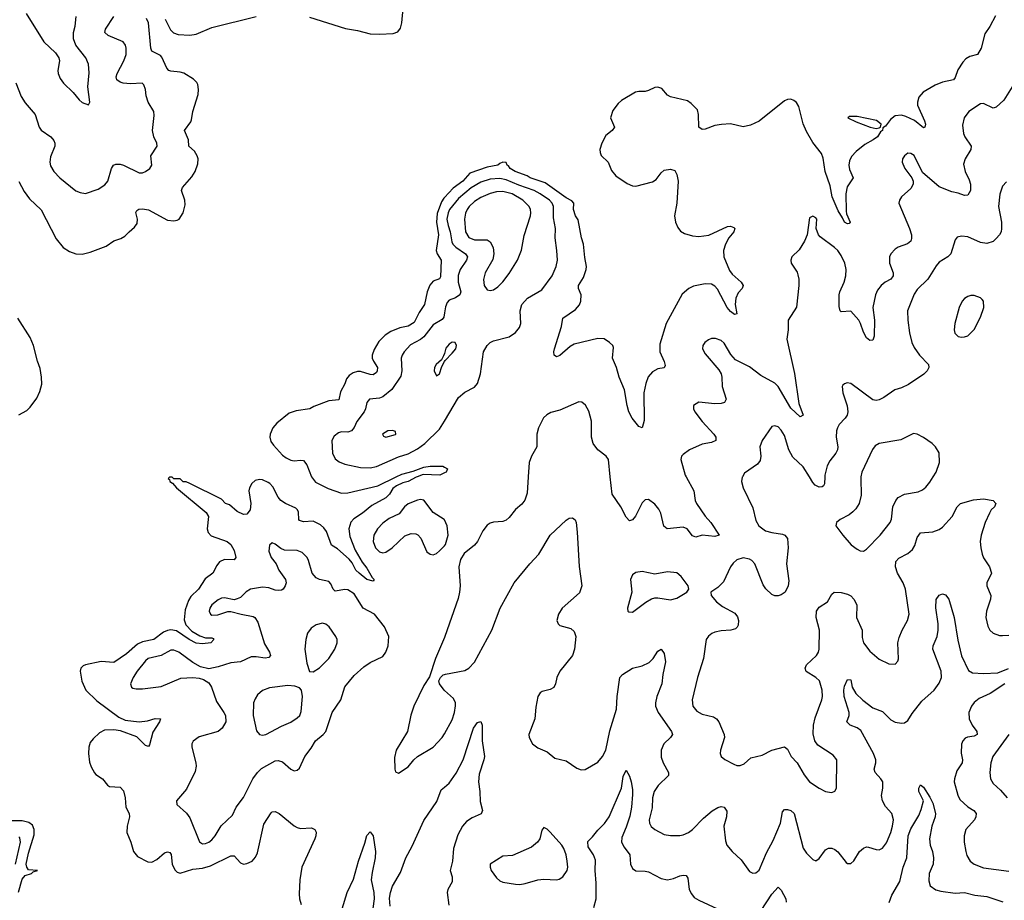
# Model space of a CAD drawing. Header units: inches. Extents: x 1834610 to 2027685, y 642842 to 774116.
# Tile 431 of 632: x 1997314 to 2003541, y 707321 to 712891. Entities that reach past the tile are written whole.
import ezdxf

# ---------------------------------------------------------------- set-up
doc = ezdxf.new("R2010")
doc.units = ezdxf.units.IN
doc.header["$MEASUREMENT"] = 0
for name, color, linetype in [('B9790', 7, 'Continuous'), ('B9791', 7, 'Continuous'), ('C0700', 7, 'Continuous'), ('C0701', 7, 'Continuous')]:
    doc.layers.add(name, color=color, linetype=linetype)

msp = doc.modelspace()

# ---------------------------------------------------------------- linework, layer by layer
at = {"layer": 'B9790', "color": 5}
for points, elevation in [([(1999828.1, 710000), (1999822.1, 709997.9), (1999772, 709970), (1999738, 709962), (1999697.1, 709942.9), (1999673.8, 709926.2), (1999652.9, 709890), (1999630, 709866.6), (1999540.9, 709819.1), (1999483.1, 709770), (1999427.1, 709732.9), (1999408, 709711.9), (1999395.5, 709670), (1999402.7, 709622.7), (1999436.6, 709536.6), (1999479.1, 709459.1), (1999510, 709421.5), (1999543, 709363), (1999555.5, 709350), (1999550, 709339), (1999510, 709351.1), (1999461, 709390), (1999440.3, 709410), (1999415.9, 709455.9), (1999398, 709478), (1999324.1, 709544.1), (1999287, 709567), (1999253.8, 709653.8), (1999237.5, 709677.5), (1999216.8, 709696.8), (1999170, 709718.7), (1999110, 709715.1), (1999083.6, 709723.6), (1999079.7, 709730), (1999077, 709777), (1999071.2, 709791.2), (1999061, 709801), (1998995.1, 709830), (1998965.6, 709850), (1998949, 709870), (1998915.9, 709935.9), (1998897.2, 709957.3), (1998884.7, 709964.7), (1998850, 709979.8), (1998830, 709982.3), (1998803.9, 709976.1), (1998781.8, 709958.2), (1998766.7, 709930), (1998764.2, 709910), (1998775.5, 709830), (1998771.2, 709790), (1998750, 709763.9), (1998730, 709761.8), (1998690, 709780.4), (1998641.7, 709821.7), (1998615.3, 709830), (1998590, 709858), (1998390, 709958), (1998367.3, 709967.3), (1998348.4, 709968.4), (1998330, 709986), (1998290, 709986), (1998278, 709998), (1998262, 709998), (1998254, 709990), (1998262, 709982), (1998264.7, 709970), (1998279.8, 709959.8), (1998306, 709930), (1998494, 709774), (1998508.6, 709748.6), (1998499.6, 709670), (1998506.5, 709646.5), (1998526.1, 709626.1), (1998626, 709590), (1998650, 709571.4), (1998670, 709533.4), (1998681.7, 709490), (1998670, 709475.1), (1998610, 709477.6), (1998577.2, 709462.8), (1998560.3, 709439.7), (1998536.2, 709390), (1998486.3, 709353.7), (1998444.2, 709290), (1998396.7, 709243.3), (1998382.5, 709217.5), (1998361.8, 709158.2), (1998354.5, 709094.5), (1998364, 709064), (1998403.7, 709023.7), (1998453.3, 708993.3), (1998490, 708980.6), (1998530, 708982), (1998538, 708978), (1998542, 708970), (1998523, 708950), (1998470, 708942.8), (1998430, 708947), (1998386.8, 708970), (1998305.3, 709025.3), (1998270, 709031.7), (1998250, 709028.3), (1998223.1, 709016.9), (1998162.6, 708970), (1998090, 708955.6), (1998059.6, 708940.4), (1997990, 708880.3), (1997910, 708825), (1997830, 708831.8), (1997730.2, 708809.8), (1997715.8, 708804.2), (1997700.4, 708790), (1997697.4, 708770), (1997707.1, 708707.1), (1997731.7, 708650), (1997803.1, 708583.1), (1997940.3, 708480.3), (1997981.7, 708461.7), (1998070, 708449.1), (1998123.6, 708456.4), (1998170.2, 708470.2), (1998204.7, 708470), (1998198, 708450), (1998156, 708384), (1998135.8, 708304.2), (1998130, 708295.1), (1998110, 708300.5), (1998054.3, 708354.3), (1997952.9, 708392.9), (1997910, 708400.2), (1997850, 708396.8), (1997819.8, 708380.2), (1997778.1, 708341.9), (1997760.8, 708319.2), (1997751.5, 708290), (1997750.1, 708250), (1997755.8, 708195.8), (1997766.1, 708166.1), (1997787.9, 708127.9), (1997796.9, 708116.9), (1997837.6, 708090), (1997870, 708050.4), (1997882, 708042), (1997950, 708037.6), (1997970, 708013.4), (1997980.7, 707970), (1997986, 707910), (1998005.7, 707870), (1998008.8, 707850), (1997993, 707790), (1997992.1, 707750), (1998017.6, 707690), (1998034.9, 707630), (1998058.7, 707598.7), (1998124.2, 707564.2), (1998150, 707562.7), (1998181.3, 707578.7), (1998230, 707620.7), (1998250, 707628.8), (1998263.1, 707623.1), (1998271.8, 707611.8), (1998279.2, 707550), (1998295, 707515), (1998310, 707498.9), (1998330, 707492.4), (1998410, 707518.2), (1998470, 707523.8), (1998521.5, 707538.5), (1998650, 707603.7), (1998670, 707602.4), (1998710, 707557.6), (1998730, 707550.3), (1998750, 707554.9), (1998783.7, 707570), (1998806.1, 707593.9), (1998817.3, 707622.6), (1998858, 707802), (1998904.4, 707875.6), (1998910, 707880.5), (1998930, 707883), (1998956.3, 707870), (1999050, 707793.4), (1999070, 707782), (1999090, 707775.5), (1999159.9, 707779.9), (1999181, 707770), (1999190, 707752), (1999188.2, 707730), (1999180.3, 707710), (1999098.5, 707530), (1999085.5, 707450), (1999082, 707362), (1999084.4, 707330), (1999094.6, 707294.6)], 220), ([(1999160, 710000), (1999185.9, 709965.9), (1999266, 709926), (1999350, 709895.8), (1999390, 709897.6), (1999578.4, 709941.6), (1999696, 710000)], 220), ([(2000000, 709726.8), (1999998.4, 709730), (1999930, 709774.7), (1999870, 709851.1), (1999850, 709855.3), (1999830, 709852.8), (1999770, 709828.4), (1999748.9, 709810), (1999714.9, 709765.1), (1999650, 709736.2), (1999610, 709705.8), (1999578, 709670), (1999553, 709630), (1999549.3, 709590), (1999564.5, 709550), (1999590, 709524.7), (1999610, 709519.7), (1999630, 709523.9), (1999669.7, 709550), (1999750, 709625.7), (1999790, 709642), (1999818.8, 709638.9), (1999832.9, 709632.9), (1999851.9, 709611.8), (1999890, 709526), (1999910, 709510.8), (1999930, 709507.3), (1999950, 709514), (1999970, 709530.7), (2000000, 709564)], 240), ([(2000000, 708982.5), (1999943.8, 708850), (1999905.2, 708734.8), (1999870, 708679), (1999806, 708550), (1999788.1, 708491.8), (1999766, 708390), (1999695.5, 708270), (1999685.5, 708225.5), (1999686.8, 708150), (1999690, 708134), (1999710, 708124.7), (1999770, 708166), (1999806.6, 708210), (1999829.7, 708230.3), (1999930, 708290.4), (1999986.6, 708350), (2000000, 708373.9)], 240), ([(2000000, 708648.6), (1999998.4, 708650), (1999969.3, 708690), (1999965.2, 708710), (1999976, 708730), (1999993.4, 708746.6), (2000000, 708749.1)], 240), ([(1999656.6, 707283.4), (1999654, 707334), (1999659.7, 707370), (1999673, 707410), (1999721.7, 707498.3), (1999756.1, 707590), (1999796.4, 707663.6), (1999870, 707825.5), (1999952.8, 707947.2), (1999979.7, 708020.3), (2000000, 708037.3)], 220), ([(1997307.2, 707372.8), (1997330, 707454.6), (1997350, 707479.3), (1997388.7, 707490), (1997399, 707501), (1997426, 707510), (1997370, 707514), (1997358.9, 707530), (1997354.8, 707550), (1997370, 707620.4), (1997404.9, 707735.1), (1997406.7, 707770), (1997395.8, 707795.8), (1997373.1, 707813.1), (1997330, 707823.8), (1997255.8, 707824.2)], 220), ([(1997288, 707550), (1997318.6, 707690), (1997315.5, 707715.5), (1997310, 707722.7)], 240), ([(1999352.7, 707267.3), (1999386.2, 707370), (1999424.4, 707455.6), (1999457.2, 707570), (1999498, 707682), (1999510, 707731.3), (1999530, 707754.8), (1999550.3, 707730), (1999563.6, 707630), (1999562.4, 707590), (1999542.5, 707497.5), (1999537.3, 707450), (1999554.6, 707370), (1999556.5, 707330), (1999548.6, 707270)], 220)]:
    msp.add_lwpolyline(points, dxfattribs=dict(at, elevation=elevation))
for points, elevation in [([(1998910, 709582.7), (1998893.4, 709566.6), (1998890.6, 709529.4), (1998904.9, 709490), (1998936.4, 709450), (1998954, 709410), (1998995.3, 709350), (1998998.7, 709330), (1998993.7, 709310), (1998980.5, 709290), (1998970, 709283), (1998950, 709279.7), (1998930, 709282.3), (1998890, 709296.8), (1998850, 709301.8), (1998774, 709290), (1998747.3, 709272.7), (1998710, 709236.9), (1998690, 709227.8), (1998670, 709222.4), (1998610, 709234), (1998590, 709232.3), (1998570, 709221.7), (1998530.3, 709190), (1998516.5, 709170), (1998512.2, 709150), (1998520.5, 709130), (1998530, 709124.6), (1998566.6, 709126.6), (1998630, 709146.9), (1998650, 709148), (1998716, 709130), (1998790, 709116.5), (1998801.3, 709110), (1998820.6, 709080.6), (1998863.3, 708943.3), (1998894, 708890), (1998899.5, 708870), (1998890, 708857), (1998866.6, 708853.4), (1998810, 708861.9), (1998779, 708861), (1998710, 708829.8), (1998650, 708822.8), (1998570, 708797.3), (1998510, 708785.1), (1998458.7, 708798.7), (1998410, 708825.1), (1998321.6, 708890), (1998290, 708903.9), (1998270, 708904.4), (1998210, 708868.7), (1998127.2, 708850), (1998110, 708835.1), (1998057, 708770), (1998032.4, 708730), (1998015.5, 708690), (1998020.7, 708670), (1998030, 708663.8), (1998050, 708658), (1998090, 708658), (1998210, 708673.4), (1998334.1, 708725.8), (1998410, 708730.5), (1998450, 708726.4), (1998477.4, 708717.4), (1998510, 708696.4), (1998528.4, 708668.4), (1998558.8, 708578.8), (1998606.2, 708510), (1998615.1, 708490), (1998617.1, 708450), (1998595.6, 708410), (1998570, 708388.2), (1998450, 708354.8), (1998411.9, 708328.2), (1998403.8, 708310), (1998403.1, 708290), (1998428.3, 708190), (1998430.2, 708170), (1998424.6, 708135.4), (1998370, 708025.2), (1998306, 707950), (1998307.5, 707927.5), (1998370, 707873.4), (1998390, 707844), (1998451.9, 707691.9), (1998470, 707679.3), (1998490, 707680.3), (1998510, 707689), (1998530, 707704), (1998550, 707728.8), (1998588.3, 707791.7), (1998659.7, 707860.3), (1998683.1, 707910), (1998730, 707972), (1998788.7, 708090), (1998818, 708130), (1998844.3, 708155.7), (1998930, 708202.6), (1998950, 708204.8), (1998976.5, 708196.5), (1999030, 708150.5), (1999050, 708140.5), (1999070, 708144.9), (1999083, 708157), (1999118.2, 708230), (1999157.2, 708282.8), (1999185, 708330), (1999234.3, 708370), (1999249.8, 708390), (1999289.7, 708510), (1999346, 708590), (1999370, 708671.7), (1999430, 708743.7), (1999490, 708798.4), (1999530, 708824.4), (1999610, 708863), (1999629.6, 708890), (1999644.7, 708930), (1999648, 708990), (1999621.2, 709050), (1999558.7, 709130), (1999486.4, 709170), (1999430, 709258.8), (1999390, 709285), (1999370, 709287.9), (1999310, 709276.3), (1999297.4, 709290), (1999283, 709323), (1999270, 709337.7), (1999210, 709349.8), (1999190, 709359.8), (1999163.7, 709390), (1999141.6, 709470), (1999131.8, 709490), (1999101.2, 709521.2), (1999070, 709534.2), (1998990, 709536.5), (1998966.3, 709546.3), (1998930, 709573.6)], 240), ([(1999230, 709073.3), (1999190, 709062.9), (1999158.3, 709041.7), (1999134.9, 709010), (1999123.1, 708970), (1999117, 708910), (1999130, 708822), (1999147.7, 708767.7), (1999170, 708766), (1999210, 708790.6), (1999270, 708850.5), (1999308, 708910), (1999321.3, 708950), (1999322.4, 708970), (1999313.6, 708990), (1999271.3, 709050), (1999250, 709067.6)], 260), ([(1999010, 708679.1), (1998894.6, 708665.4), (1998850, 708647.6), (1998818.8, 708621.1), (1998803.4, 708596.6), (1998794, 708570), (1998791.7, 708490), (1998812.2, 708392.2), (1998830, 708370.7), (1998850, 708366), (1998870, 708370.4), (1998970, 708423.1), (1999030, 708449), (1999070, 708474.6), (1999085.4, 708490), (1999094.7, 708514.8), (1999102.9, 708610), (1999097.2, 708650), (1999084.1, 708664.1), (1999054.7, 708674.7)], 260)]:
    msp.add_lwpolyline(points, close=True, dxfattribs=dict(at, elevation=elevation))
at = {"layer": 'B9791', "color": 5}
for points, elevation in [([(1999146.7, 712906.7), (1999373.9, 712833.9), (1999450, 712821.2), (1999530, 712801.3), (1999590, 712799.1), (1999676, 712804), (1999705.3, 712814.7), (1999722, 712838), (1999731.3, 712870), (1999745.4, 713030)], 220), ([(1997290.2, 712490.2), (1997323.9, 712403.9), (1997350, 712365.3), (1997412, 712292), (1997437.4, 712210), (1997451.2, 712191.2), (1997510.4, 712150), (1997530, 712126.8), (1997536.5, 712110), (1997536, 712090), (1997510, 712024), (1997504.6, 711990), (1997510, 711967.3), (1997530, 711930.5), (1997568.5, 711890), (1997669.2, 711809.2), (1997697.2, 711797.2), (1997730, 711792), (1997810, 711819.5), (1997853.1, 711846.9), (1997872.8, 711870), (1997894, 711950), (1997907.6, 711970), (1997922.7, 711977.3), (1997950, 711977.8), (1997970, 711971.1), (1998070, 711921.3), (1998090, 711922.4), (1998110, 711930.4), (1998137, 711950), (1998149.6, 711970), (1998143.5, 712030), (1998184.5, 712090), (1998181.6, 712110), (1998162.4, 712150), (1998153.2, 712190), (1998165.4, 712285.4), (1998163, 712310), (1998125.8, 712370), (1998114.6, 712410), (1998109.7, 712450), (1998098.6, 712478.6), (1998088.1, 712488.1), (1998014.4, 712485.6), (1997969.8, 712489.8), (1997950, 712494.8), (1997928, 712510), (1997924.2, 712530), (1997929.8, 712550), (1997973, 712630), (1997987.1, 712670), (1997988.7, 712710), (1997984.4, 712730), (1997969.6, 712750), (1997873.6, 712790), (1997852.8, 712810), (1997856.8, 712830), (1997908.7, 712910)], 240), ([(1997310, 711867.3), (1997343.6, 711803.6), (1997377.4, 711757.4), (1997450, 711688), (1997544.4, 711504.4), (1997590, 711450.6), (1997630, 711424.9), (1997670, 711410.5), (1997710, 711408), (1997759.1, 711420.9), (1997860.8, 711459.2), (1997910, 711492.4), (1997953.7, 711506.3), (1997979.3, 711520.7), (1998005.7, 711550), (1998041.2, 711578.8), (1998058.2, 711601.8), (1998059.8, 711630), (1998049.8, 711670.2), (1998055.8, 711684.2), (1998067, 711693), (1998090, 711695), (1998130, 711687.6), (1998250, 711622.3), (1998290, 711618.7), (1998310, 711622.4), (1998322.7, 711630), (1998347.8, 711670), (1998360.7, 711719.3), (1998359.1, 711750), (1998336.9, 711810), (1998343.1, 711830), (1998404, 711896), (1998423.1, 711930), (1998440.3, 711979.7), (1998442, 712010), (1998437.7, 712030), (1998419, 712059), (1998384.4, 712090), (1998381.4, 712130), (1998355.8, 712190), (1998396, 712244), (1998401.7, 712258.3), (1998410, 712310.8), (1998442.1, 712417.8), (1998445, 712450), (1998439.9, 712479.9), (1998433.7, 712493.7), (1998414.1, 712514.1), (1998352, 712552), (1998330, 712559.4), (1998270, 712564.8), (1998258.4, 712570), (1998244.9, 712584.9), (1998214.1, 712654.1), (1998203.9, 712664), (1998150.9, 712690.9), (1998144.4, 712710), (1998128, 712870), (1998117.3, 712897.3)], 220), ([(1997355.3, 712930), (1997466.4, 712750), (1997540.5, 712680.5), (1997562.4, 712650), (1997565.3, 712630), (1997556, 712570), (1997557.4, 712550), (1997570, 712519.1), (1997590.4, 712490), (1997653, 712430), (1997690, 712384), (1997710, 712367.3), (1997750, 712352), (1997759, 712370), (1997745.7, 712465.7), (1997754.5, 712554.5), (1997750, 712608.7), (1997733.6, 712650), (1997669.8, 712729.8), (1997654.5, 712770), (1997655.3, 712810), (1997665.7, 712850), (1997671.1, 712910)], 260), ([(1998234.1, 712894.1), (1998267.1, 712827.1), (1998288, 712808), (1998317.5, 712797.5), (1998390, 712792.3), (1998430, 712799.2), (1998530, 712840.2), (1998809.8, 712910.2)], 220), ([(2000000, 711765.8), (1999997.1, 711762.8), (1999981.3, 711738.8), (1999955.3, 711664.7), (1999950.6, 711610.6), (1999962.7, 711530), (1999949.1, 711430), (1999954, 711410), (1999979.2, 711370), (1999976.1, 711263.9), (1999970, 711251.6), (1999930, 711236.3), (1999907.4, 711212.6), (1999890.2, 711170), (1999874, 711090), (1999841.2, 711038.8), (1999810, 710976.3), (1999770, 710953.3), (1999717.6, 710942.4), (1999662, 710918), (1999625.1, 710894.9), (1999585.4, 710854.6), (1999556, 710804), (1999543.1, 710770), (1999544.2, 710750), (1999551.6, 710730), (1999576.1, 710690), (1999575.8, 710670), (1999570, 710659.6), (1999550, 710645), (1999530, 710646.3), (1999470, 710665.5), (1999450, 710665.5), (1999422.7, 710657.3), (1999398.6, 710641.4), (1999380.2, 710619.8), (1999370, 710587), (1999343.7, 710536.3), (1999333, 710487), (1999270, 710479.8), (1999174.8, 710445.2), (1999150, 710429.8), (1999062.6, 710417.4), (1999018.6, 710401.4), (1998940.1, 710339.9), (1998916.1, 710310), (1998897.4, 710270), (1998895.6, 710250), (1998903.4, 710223.4), (1998919.3, 710199.3), (1998976.8, 710136.8), (1998999.3, 710119.3), (1999030, 710104.6), (1999050, 710100.2), (1999090, 710104.6), (1999110, 710102), (1999130, 710076.3), (1999160, 710000)], 220), ([(2000000, 711036), (1999995.6, 711010), (1999986, 710994), (1999930, 710961.1), (1999870, 710884.2), (1999850, 710868.3), (1999786.4, 710833.6), (1999746, 710790), (1999733.2, 710770), (1999727.8, 710750), (1999730.2, 710670), (1999724.1, 710635.9), (1999668.5, 710551.5), (1999610, 710505.1), (1999590, 710497.8), (1999526, 710490), (1999510.2, 710469.8), (1999501.6, 710430), (1999492.2, 710410), (1999447.3, 710350), (1999428.7, 710311.2), (1999412.9, 710290), (1999390, 710281.8), (1999350, 710283.8), (1999330, 710277.8), (1999303.4, 710256.6), (1999288, 710230), (1999291.5, 710150), (1999310, 710114.4), (1999333.7, 710093.7), (1999370, 710079.7), (1999470, 710058.6), (1999530, 710056.3), (1999570, 710063.9), (1999710, 710126.2), (1999770, 710145.1), (1999830, 710177.5), (1999876.4, 710210), (1999970, 710301.3), (2000000, 710351.1)], 240), ([(1997310, 710391.3), (1997360.6, 710419.4), (1997380.5, 710439.5), (1997422.2, 710497.8), (1997440.9, 710539.1), (1997453.7, 710586.3), (1997452.4, 710630), (1997443.9, 710683.9), (1997427, 710730), (1997401.1, 710830), (1997379.9, 710879.9), (1997302.5, 711002.5)], 220), ([(2000000, 710780.1), (1999995.3, 710764.7), (1999981, 710739), (1999947.7, 710710), (1999937.3, 710690), (1999934.8, 710670), (1999950, 710638), (1999970, 710651.3), (1999983.7, 710696.3), (2000000, 710728.2)], 260), ([(1999696, 710000), (1999730, 710016.9), (1999803.7, 710036.3), (1999870, 710060.7), (1999910, 710066.3), (1999990, 710066.7), (2000000, 710061)], 220), ([(2000000, 710024.7), (1999970.6, 710010), (1999866.3, 710013.7), (1999828.1, 710000)], 220)]:
    msp.add_lwpolyline(points, dxfattribs=dict(at, elevation=elevation))
at = {"layer": 'B9791', "color": 5, "elevation": 260}
msp.add_lwpolyline([(1999671.6, 710291.6), (1999642, 710290), (1999608, 710270), (1999616, 710256), (1999630, 710251), (1999690, 710267.3), (1999694, 710270), (1999690, 710286)], close=True, dxfattribs=at)
at = {"layer": 'C0700', "color": 5}
for points, elevation in [([(2000529.9, 710000), (2000523.4, 709896.6), (2000508.6, 709851.4), (2000490, 709826), (2000450, 709792.7), (2000410, 709742.7), (2000390, 709724.5), (2000370, 709717), (2000310, 709713.6), (2000290, 709707.3), (2000270, 709694), (2000242.7, 709657.4), (2000208.6, 709590), (2000190, 709567.6), (2000125.3, 709514.8), (2000102.8, 709477.3), (2000091.5, 709430), (2000099.7, 709310), (2000096.5, 709270), (2000087.2, 709230), (2000003.2, 708990), (2000000, 708982.5)], 240), ([(2001529, 710000), (2001577.3, 709910), (2001586, 709850), (2001593.4, 709830), (2001648.9, 709750), (2001684.6, 709710), (2001738.8, 709630), (2001710, 709622.6), (2001630, 709629.8), (2001590, 709617.6), (2001570, 709627), (2001536.2, 709670), (2001510, 709680.5), (2001409.7, 709669.7), (2001387.9, 709687.9), (2001368.5, 709770), (2001356, 709796), (2001330, 709827.6), (2001290, 709856.2), (2001270, 709854.5), (2001250, 709836), (2001209.1, 709750.9), (2001190, 709727), (2001170, 709722), (2001150, 709743.7), (2001116.4, 709810), (2001060.3, 709890), (2001049.2, 710000)], 240), ([(2001885, 710000), (2001883.2, 709996.8), (2001879.6, 709970), (2001890.2, 709930.2), (2001950, 709804), (2001970, 709724), (2001987.6, 709690), (2002030, 709659), (2002070, 709647.9), (2002137.6, 709637.6), (2002152.7, 709630), (2002169.1, 709609.1), (2002174.9, 709550), (2002164.2, 709450), (2002177.7, 709342.3), (2002174, 709310), (2002154.4, 709270), (2002130, 709253.6), (2002110, 709247.8), (2002090, 709247.8), (2002070, 709256.2), (2002032, 709292), (2002015.8, 709315.8), (2001962.4, 709450), (2001944.8, 709470), (2001930, 709479.2), (2001890, 709487.8), (2001850, 709475), (2001825.7, 709454.3), (2001809.3, 709430), (2001764.5, 709335.5), (2001730, 709300.5), (2001686, 709270), (2001686.8, 709250), (2001720.5, 709210), (2001759.1, 709179.1), (2001836.3, 709136.3), (2001853.3, 709113.3), (2001859.5, 709090), (2001858, 709062), (2001851.9, 709048.2), (2001840.9, 709039.1), (2001812, 709030), (2001750, 709026.6), (2001710, 709017.3), (2001691.2, 709008.8), (2001670, 708991.5), (2001655.3, 708970), (2001639.2, 708850), (2001601.6, 708730), (2001567.8, 708590), (2001572, 708550), (2001597.5, 708517.5), (2001630, 708498.5), (2001702.6, 708482.6), (2001720.3, 708470), (2001735.6, 708450), (2001768.7, 708370), (2001771.9, 708350), (2001745.5, 708270), (2001744, 708250), (2001750.6, 708230.6), (2001772.8, 708212.8), (2001830, 708182), (2001850, 708173.4), (2001870, 708173.4), (2001895.9, 708184.1), (2001938, 708222), (2002010, 708240.3), (2002070, 708271.7), (2002150, 708292.4), (2002170, 708278), (2002193.4, 708230), (2002230.2, 708190.2), (2002275.3, 708115.3), (2002310, 708070.4), (2002370, 708030.3), (2002410, 708010.4), (2002435.1, 708004.9), (2002450, 708004), (2002469.3, 708010.7), (2002479.3, 708030), (2002482, 708210), (2002459.6, 708239.6), (2002362, 708302), (2002342.4, 708330), (2002333.2, 708373.2), (2002334.4, 708430), (2002344.6, 708475.4), (2002387.7, 708590), (2002391.7, 708610), (2002389.8, 708650), (2002371.3, 708710), (2002350, 708729.8), (2002288.7, 708768.7), (2002281, 708790), (2002289.7, 708810), (2002354.2, 708870), (2002365.6, 708890), (2002369.8, 708910), (2002372.7, 709030), (2002350.7, 709110), (2002352.9, 709150), (2002370, 709174.3), (2002422.9, 709210), (2002450, 709257.3), (2002465.2, 709270), (2002510, 709268.1), (2002550, 709257.6), (2002570, 709246.5), (2002590, 709225.7), (2002608.2, 709190), (2002606.7, 709110), (2002641.5, 709030), (2002642.5, 708982.5), (2002650.4, 708950), (2002690, 708897.1), (2002750, 708846.4), (2002810, 708817.1), (2002850, 708814.8), (2002867.2, 708832.8), (2002871.6, 708848.4), (2002868.3, 708950), (2002876.3, 708983.7), (2002895.8, 709030), (2002929.8, 709090.2), (2002939.2, 709130), (2002916.5, 709290), (2002902, 709330), (2002865.8, 709390), (2002853.1, 709430), (2002855.6, 709464.4), (2002873.8, 709486.2), (2002930, 709515.6), (2002959.8, 709540.2), (2002974.5, 709565.5), (2002990, 709616.3), (2003010, 709644.9), (2003090, 709651.7), (2003130, 709667.2), (2003150, 709682), (2003211.3, 709748.7), (2003242.7, 709810), (2003264, 709830), (2003346.3, 709853.7), (2003410, 709859.8), (2003470.5, 709850), (2003488.2, 709830), (2003478.4, 709810), (2003458.4, 709790), (2003446.4, 709770), (2003419.5, 709710), (2003394.6, 709630), (2003389.1, 709590), (2003391.6, 709550), (2003400.3, 709510), (2003410, 709487.7), (2003448.2, 709430), (2003460.5, 709390), (2003430.4, 709330), (2003430.4, 709310), (2003456.5, 709250), (2003454.1, 709225.9), (2003427.9, 709150), (2003424.9, 709110), (2003435.9, 709055.9), (2003450.2, 709030.2), (2003470, 709010.4), (2003510, 708996), (2003530, 708995.6), (2003570, 708998)], 260), ([(2002405.8, 710000), (2002403.8, 709956.2), (2002396.9, 709943.1), (2002390, 709936.9), (2002370, 709933.7), (2002345.9, 709945.9), (2002330, 709964.7), (2002308.6, 710000)], 260), ([(2002634.4, 710000), (2002632.6, 709990), (2002636.7, 709883.3), (2002622.2, 709830), (2002602, 709798), (2002582.5, 709777.5), (2002560.2, 709759.8), (2002502.8, 709730), (2002478.8, 709710), (2002474.8, 709690), (2002519.3, 709630), (2002573, 709570), (2002610, 709541.3), (2002630, 709532.2), (2002650, 709530.4), (2002670, 709541.3), (2002755.4, 709630), (2002818.9, 709710), (2002827.2, 709732.8), (2002836.4, 709810), (2002855.4, 709850), (2002870, 709868.5), (2002910, 709888.9), (2002996, 709904), (2003023.3, 709916.7), (2003045.6, 709934.4), (2003070, 709964.9), (2003091.3, 710000)], 280), ([(2000000, 708749.1), (2000007.8, 708752.2), (2000130, 708775.6), (2000154.7, 708790), (2000190, 708827), (2000300.3, 709030), (2000353, 709170), (2000442.3, 709330), (2000541, 709450), (2000598.3, 709510), (2000668.6, 709631.5), (2000770, 709724.9), (2000790, 709737.3), (2000810, 709741), (2000827.3, 709727.3), (2000833, 709710), (2000840.4, 709650), (2000853, 709433), (2000868.6, 709310), (2000853.8, 709266.2), (2000744.9, 709170), (2000721.6, 709130), (2000710.7, 709090), (2000718.8, 709070), (2000730, 709058.8), (2000800.5, 709040.5), (2000820.4, 709020.4), (2000830.4, 708990), (2000822, 708910), (2000810, 708869.4), (2000730.2, 708769.8), (2000711.9, 708730), (2000703.1, 708690), (2000692.8, 708667.2), (2000670, 708655.6), (2000618.3, 708641.7), (2000606.3, 708633.7), (2000590.4, 708609.7), (2000577.7, 708542.3), (2000573.1, 708470), (2000534, 708370), (2000537, 708350), (2000557.6, 708310), (2000590, 708285.3), (2000650, 708260.5), (2000699.5, 708219.5), (2000770, 708203), (2000837.3, 708157.3), (2000865.8, 708145.8), (2000890, 708147.7), (2000970, 708196), (2001000.9, 708230), (2001021.1, 708270), (2001047.3, 708392.7), (2001088.2, 708530), (2001092.1, 708610), (2001108.9, 708731.1), (2001127, 708750), (2001189.8, 708790.2), (2001250, 708803.8), (2001295.1, 708824.9), (2001320.4, 708850), (2001350, 708896.4), (2001370.3, 708910.3), (2001390, 708882.8), (2001398, 708830), (2001381, 708750), (2001375.6, 708690), (2001342.7, 708610), (2001334.4, 708570), (2001334.9, 708550), (2001352.4, 708510), (2001435.8, 708390), (2001442.4, 708370), (2001430.4, 708350), (2001388.2, 708311.8), (2001370.3, 708270), (2001370, 708226.8), (2001383.2, 708190), (2001417.8, 708130), (2001417.4, 708110), (2001351.5, 708048.5), (2001325.8, 708010), (2001316.8, 707970), (2001314.7, 707905.3), (2001294.9, 707830), (2001296.9, 707810), (2001307.6, 707787.6), (2001330, 707768.8), (2001390, 707738.3), (2001430, 707731.7), (2001490, 707731.8), (2001510, 707736.5), (2001543.7, 707750), (2001570, 707768.7), (2001639, 707841), (2001692.8, 707887.2), (2001730, 707909.3), (2001750, 707914.4), (2001770, 707910.2), (2001785.4, 707885.4), (2001783.5, 707850), (2001766.5, 707790), (2001777.2, 707697.2), (2001786.4, 707670), (2001820.5, 707630), (2001877.5, 707577.5), (2001930, 707503.8), (2001950, 707492.7), (2001970, 707494.9), (2001990, 707513), (2002037.9, 707622.1), (2002080.3, 707699.7), (2002125.4, 707810), (2002138.6, 707881.4), (2002150, 707894.9), (2002170, 707894.9), (2002190, 707888.8), (2002212.4, 707870), (2002270, 707650.8), (2002290, 707619.1), (2002330, 707578.8), (2002350, 707571), (2002370, 707586), (2002410, 707640.7), (2002430, 707650.4), (2002450, 707650.4), (2002470, 707642.4), (2002487.8, 707627.8), (2002540.7, 707560.7), (2002550, 707553.4), (2002570, 707553.4), (2002590, 707570.8), (2002625.6, 707630), (2002650, 707652), (2002670, 707659.5), (2002681.7, 707658.3), (2002730, 707643.1), (2002750, 707641.3), (2002770, 707650.4), (2002795.3, 707684.7), (2002823.7, 707750), (2002834.9, 707790), (2002839.4, 707830), (2002830.6, 707870.6), (2002790, 707915.1), (2002769.7, 707950), (2002764.9, 707984.9), (2002773.6, 708030), (2002771.8, 708070), (2002760.4, 708090), (2002723.5, 708130), (2002718.4, 708150), (2002728.1, 708190), (2002728.2, 708210), (2002714.1, 708250), (2002634.6, 708394.6), (2002610, 708412.2), (2002567, 708430), (2002544.7, 708450), (2002559.8, 708490), (2002560.3, 708510), (2002528.9, 708611.1), (2002526, 708650), (2002530, 708676), (2002550, 708717.3), (2002570, 708714.8), (2002578.8, 708670), (2002601.7, 708630), (2002647.1, 708587.1), (2002710, 708539.6), (2002770, 708514.9), (2002822.5, 708462.5), (2002850, 708447.7), (2002890, 708440.9), (2002910, 708443.6), (2002930, 708458), (2002957.8, 708502.2), (2003019.5, 708580.5), (2003096.4, 708650), (2003130, 708695.3), (2003143.7, 708730), (2003142.5, 708770), (2003088.7, 708910), (2003090.8, 708930), (2003117, 708990), (2003123.7, 709030), (2003123.2, 709070), (2003108.8, 709171.1), (2003110, 709224.7), (2003130, 709250.8), (2003150, 709258.8), (2003170, 709254), (2003190, 709226), (2003223.2, 709110), (2003246.2, 708966.2), (2003270, 708867.7), (2003314.1, 708774.1), (2003339.6, 708759.6), (2003410, 708755.4), (2003499.8, 708760.2), (2003567.5, 708787.5)], 240), ([(2000000, 709564), (2000007.6, 709572.4), (2000023.6, 709630), (2000018, 709690), (2000000, 709726.8)], 240), ([(2000000, 708373.9), (2000050, 708463), (2000064.2, 708510), (2000070.8, 708550.8), (2000069.7, 708570), (2000057.7, 708597.7), (2000000, 708648.6)], 240), ([(2003544.4, 708690), (2003451.4, 708628.5), (2003381.6, 708598.4), (2003350, 708571.9), (2003332.6, 708550), (2003316.5, 708510), (2003318.3, 708470), (2003337.8, 708430), (2003366.2, 708390), (2003368.7, 708370), (2003350, 708359.8), (2003307.5, 708352.5), (2003293.9, 708346.1), (2003278.7, 708330), (2003270.2, 708309.8), (2003267.5, 708252.5), (2003277.1, 708210), (2003274, 708190), (2003240.7, 708139.3), (2003225.3, 708090), (2003223.6, 708070), (2003246.2, 707986.2), (2003259.8, 707959.8), (2003310, 707912.4), (2003348.5, 707888.5), (2003362.8, 707870), (2003361.8, 707850), (2003352.2, 707830), (2003297.3, 707770), (2003286.9, 707730), (2003287.1, 707690), (2003296.9, 707630), (2003304.6, 707604.6), (2003325.3, 707570), (2003350.6, 707550), (2003410, 707527.6), (2003570, 707505.8)], 240), ([(2000000, 708037.3), (2000030, 708062.4), (2000075.3, 708124.7), (2000119.1, 708210), (2000184.7, 708410), (2000210, 708446.8), (2000230, 708451.3), (2000238, 708430), (2000238.7, 708330), (2000253, 708230), (2000250.6, 708210), (2000220.8, 708119.2), (2000216.1, 708070), (2000224.6, 708010), (2000226.1, 707946.1), (2000240.5, 707890), (2000231.7, 707868.3), (2000176.3, 707843.7), (2000140.1, 707819.9), (2000114, 707790), (2000084.8, 707735.2), (2000058.3, 707650), (2000051.6, 707570), (2000035.8, 707510), (2000048.6, 707470), (2000050, 707438), (2000021.3, 707390), (2000017, 707370), (2000028.8, 707290)], 220), ([(2003570.3, 708370), (2003467.9, 708230), (2003455.8, 708190), (2003449.1, 708130), (2003453.4, 708090), (2003470, 708059.3), (2003517.8, 708017.8), (2003559.5, 707970)], 260), ([(2000945.1, 707274.9), (2000960.7, 707330), (2000960.3, 707430), (2000953.1, 707510), (2000954.9, 707574.9), (2000944.1, 707610), (2000910, 707659.5), (2000907.1, 707692.9), (2000937.5, 707722.5), (2000970, 707765.7), (2001013.1, 707806.9), (2001041.7, 707850), (2001119.8, 708030), (2001130, 708104.7), (2001150, 708144.7), (2001170, 708106.8), (2001181.7, 708070), (2001190, 708022), (2001190.1, 707990), (2001183.2, 707910), (2001172.7, 707852.7), (2001150, 707784.5), (2001121.5, 707718.5), (2001120.2, 707690), (2001137.5, 707657.5), (2001173.2, 707610), (2001177.4, 707550), (2001190, 707521.6), (2001210, 707508.7), (2001270, 707506.4), (2001290, 707501.6), (2001370, 707459.5), (2001410, 707450.3), (2001450, 707459), (2001490, 707476.5), (2001510, 707480.3), (2001530, 707478), (2001540.4, 707460.4), (2001549, 707389), (2001562, 707362), (2001580.3, 707340.2), (2001610, 707321.6), (2001726.7, 707266.7)], 220), ([(2002813.2, 707306.8), (2002830, 707354), (2002879.6, 707440.4), (2002901, 707530), (2002924.2, 707590), (2002932.8, 707730), (2002950, 707773.4), (2003001.4, 707858.6), (2003015.5, 707895.5), (2003029.3, 707950), (2003000.7, 708010), (2002999.5, 708030), (2003010, 708051), (2003030, 708036), (2003070, 707973.4), (2003090, 707934.8), (2003105.3, 707870), (2003104.2, 707850), (2003083.2, 707790), (2003068.8, 707710), (2003072.8, 707670), (2003086.5, 707630), (2003093.8, 707590), (2003090.2, 707550), (2003064.9, 707490), (2003064.6, 707444.6), (2003072.2, 707412.2), (2003107.5, 707387.5), (2003138.7, 707378.7), (2003230, 707367.4), (2003290, 707370.2), (2003354.4, 707354.4), (2003430, 707345.7), (2003531.4, 707311.5)], 220), ([(2002003.1, 707256.9), (2002070, 707360.9), (2002110, 707405.5), (2002130, 707385.5), (2002160.2, 707330), (2002161.8, 707310)], 220)]:
    msp.add_lwpolyline(points, dxfattribs=dict(at, elevation=elevation))
for points, elevation in [([(2001250, 709400.5), (2001210, 709393.6), (2001190, 709379.3), (2001177.1, 709350), (2001184.9, 709270), (2001158.8, 709170), (2001161, 709150), (2001165.5, 709145.5), (2001190, 709144), (2001273.7, 709206.3), (2001310, 709227.4), (2001330, 709233.7), (2001350, 709233.7), (2001430, 709222.6), (2001470, 709232.2), (2001533.2, 709270), (2001546, 709290), (2001542.7, 709310), (2001498.4, 709370), (2001470, 709393), (2001410, 709399.1), (2001330, 709384)], 260), ([(2000630, 707781.2), (2000615.9, 707764.1), (2000604.4, 707710), (2000588.8, 707690), (2000550, 707657.3), (2000430, 707604.8), (2000370, 707601.1), (2000290.6, 707550), (2000288.6, 707530), (2000296.4, 707510), (2000330, 707463), (2000350, 707444.4), (2000370, 707435.8), (2000450, 707423.2), (2000478.2, 707421.8), (2000510, 707427.2), (2000590, 707451.8), (2000630, 707454.9), (2000709.6, 707450.4), (2000725.4, 707454.6), (2000750, 707470.8), (2000776.2, 707510), (2000780.7, 707530), (2000776.9, 707570), (2000769.7, 707610), (2000755.1, 707650), (2000742.6, 707670), (2000670, 707751.5), (2000650, 707771.8)], 240)]:
    msp.add_lwpolyline(points, close=True, dxfattribs=dict(at, elevation=elevation))
at = {"layer": 'C0701', "color": 5}
for points, elevation in [([(2003484.8, 712915.2), (2003450, 712847.6), (2003418.4, 712801.6), (2003394.6, 712710), (2003372.2, 712670), (2003323.1, 712656.9), (2003297.9, 712642.2), (2003278.6, 712621.4), (2003246.7, 712573.3), (2003230, 712525.2), (2003219.1, 712510), (2003150, 712495.4), (2003103.1, 712476.9), (2003028.4, 712431.6), (2002999.9, 712400.1), (2002991.3, 712370), (2002992.4, 712350), (2003035.6, 712250), (2003041.6, 712230), (2003038, 712210), (2003030, 712207), (2002973.3, 712253.3), (2002919.1, 712279.1), (2002890, 712286.3), (2002850, 712282), (2002820.6, 712259.4), (2002790, 712218), (2002772.5, 712207.5), (2002770.3, 712190), (2002758.8, 712181.2), (2002738.7, 712150), (2002712.4, 712130), (2002659.4, 712100.6), (2002603.1, 712056.9), (2002574, 712026), (2002561.7, 711998.3), (2002558, 711970), (2002562.6, 711942.6), (2002584.9, 711890), (2002546.2, 711833.8), (2002539.2, 711790), (2002540.6, 711680.6), (2002543.7, 711663.7), (2002566.8, 711610), (2002559.3, 711600.7), (2002550, 711599.5), (2002529.8, 711610), (2002518.2, 711638.2), (2002490, 711682.4), (2002453.1, 711770), (2002440.1, 711839.9), (2002408.7, 711930), (2002394.6, 712014.6), (2002384.2, 712044.2), (2002330, 712113), (2002290, 712183.6), (2002268.1, 712231.8), (2002241.3, 712341.3), (2002226, 712366), (2002210, 712379.6), (2002190, 712387.6), (2002170, 712385.6), (2002150, 712377), (2001990, 712249.4), (2001935.6, 712224.4), (2001890, 712213.6), (2001810, 712231.3), (2001751.8, 712228.2), (2001710, 712222.4), (2001650, 712197.6), (2001630, 712197), (2001609.6, 712210), (2001608.1, 712290), (2001600.8, 712320.8), (2001561.2, 712361.2), (2001536.6, 712376.6), (2001430, 712402.3), (2001410, 712414), (2001374.4, 712454.4), (2001350, 712463.5), (2001330, 712462.3), (2001290, 712442.3), (2001270, 712437.3), (2001230, 712437.3), (2001207.9, 712432.1), (2001121, 712379), (2001099, 712361), (2001064.3, 712315.7), (2001051.3, 712270), (2001076.5, 712210), (2001060.4, 712190), (2001021.3, 712158.7), (2000996.5, 712110), (2000982.8, 712070), (2000984.2, 712050), (2000992.4, 712032.4), (2001035.6, 711990), (2001057.2, 711937.2), (2001084, 711904), (2001155.1, 711855.1), (2001190, 711839.1), (2001210, 711836.9), (2001315.7, 711864.3), (2001339.1, 711880.9), (2001370, 711922), (2001390, 711939.1), (2001430, 711944.4), (2001456.7, 711936.7), (2001470, 711911.3), (2001478.8, 711870), (2001470.2, 711730), (2001456, 711650), (2001461.1, 711610), (2001475.5, 711575.5), (2001493.7, 711553.7), (2001518.6, 711538.6), (2001570, 711524.2), (2001610, 711519.6), (2001672.9, 711527.1), (2001790, 711582), (2001810, 711584.4), (2001830, 711577.3), (2001836.3, 711570), (2001830.5, 711550), (2001799.5, 711510), (2001777, 711470), (2001764.9, 711430), (2001767, 711390), (2001804, 711304), (2001820.6, 711280.6), (2001876.4, 711230), (2001890.5, 711210), (2001882.4, 711190), (2001857.6, 711162.4), (2001842.8, 711130), (2001838.5, 711090), (2001850.3, 711029.7), (2001834.6, 711025.4), (2001810, 711044.4), (2001787.9, 711070), (2001726.4, 711186.4), (2001710, 711206.3), (2001690, 711218.3), (2001650, 711219.7), (2001575.1, 711204.9), (2001546.8, 711190), (2001504.2, 711155.8), (2001402, 710970), (2001362, 710838), (2001361.7, 710790), (2001390.5, 710729.5), (2001397.3, 710702.7), (2001390.3, 710689.7), (2001350, 710683), (2001315.8, 710664.2), (2001289, 710631), (2001273.1, 710590), (2001260.9, 710530), (2001264.4, 710355.6), (2001250, 710309), (2001230, 710317.2), (2001188, 710370), (2001166.3, 710410), (2001155.6, 710450), (2001139.7, 710550), (2001104.4, 710630), (2001087.8, 710690), (2001064.2, 710750), (2001070, 710818), (2001065.2, 710830), (2001045.2, 710850), (2001010, 710871.8), (2000970, 710875.1), (2000821.1, 710838.9), (2000795.3, 710824.7), (2000730, 710767.6), (2000710, 710759.3), (2000694, 710770), (2000692, 710790), (2000696.3, 710810), (2000740.9, 710950), (2000750, 711004), (2000830, 711057), (2000853.7, 711086.3), (2000864, 711110), (2000865.7, 711150), (2000848.8, 711190), (2000848.9, 711210), (2000880, 711260), (2000897.6, 711310), (2000899.2, 711330), (2000887.4, 711387.4), (2000879.7, 711470), (2000867, 711510), (2000845.1, 711625.1), (2000829.8, 711650), (2000815.8, 711690), (2000819, 711730), (2000805.8, 711745.8), (2000770, 711764.2), (2000638.1, 711858.1), (2000543, 711890), (2000522.7, 711902.7), (2000448.6, 711930), (2000416.3, 711950), (2000405.9, 711965.9), (2000397.2, 711970), (2000390, 711988), (2000370, 711989), (2000350, 711982), (2000338, 711970), (2000270, 711958.5), (2000160.5, 711919.5), (2000115.8, 711870), (2000055.7, 711824.3), (2000000, 711765.8)], 220), ([(2003590, 712465.1), (2003537.5, 712382.5), (2003490, 712337.4), (2003470, 712331.2), (2003410, 712361.3), (2003390, 712358.7), (2003317.1, 712310), (2003286.7, 712270), (2003277.3, 712222.7), (2003283.1, 712170), (2003290.4, 712150), (2003330.4, 712090), (2003328.7, 712070), (2003293.4, 712010), (2003283.2, 711976.8), (2003293.4, 711930), (2003318.5, 711878.5), (2003326.8, 711850), (2003326.7, 711810), (2003310, 711780.5), (2003290, 711779.7), (2003250, 711794), (2003210, 711800.9), (2003130, 711832.8), (2003024.5, 711924.5), (2002970, 712031.1), (2002950, 712044.7), (2002930, 712045.6), (2002908.8, 712030), (2002898, 712010), (2002895.3, 711990), (2002898.6, 711978.5), (2002912.4, 711950), (2002955.5, 711890), (2002963.8, 711870), (2002963.8, 711850), (2002950, 711822.7), (2002890.7, 711770), (2002877.3, 711750), (2002873.4, 711730), (2002940.9, 711570), (2002953.4, 711530), (2002953.5, 711506.5), (2002950.3, 711489.8), (2002927.9, 711472.1), (2002870, 711452.3), (2002850, 711439.7), (2002823.6, 711410), (2002814, 711390), (2002814.2, 711350), (2002838.2, 711290), (2002838, 711270), (2002823.1, 711250), (2002786.7, 711230), (2002763.1, 711210), (2002740, 711180), (2002725.4, 711150), (2002709.4, 711070), (2002721, 710990), (2002718, 710890), (2002710, 710864), (2002690, 710860.9), (2002670, 710879.6), (2002650, 710915.1), (2002632.5, 710970), (2002621.2, 710990), (2002570, 711046.3), (2002510, 711042.4), (2002503, 711050), (2002496.4, 711076.4), (2002497.4, 711150), (2002501.8, 711170), (2002529.1, 711230.9), (2002538.9, 711270), (2002540.3, 711310), (2002531.7, 711350), (2002510, 711399.5), (2002488, 711430), (2002467.6, 711450), (2002377.1, 711517.1), (2002366.6, 711530), (2002351.6, 711570), (2002354.5, 711630), (2002350, 711637.2), (2002330, 711649), (2002310, 711638), (2002293.4, 711530), (2002278, 711490), (2002244.2, 711435.8), (2002197.3, 711390), (2002190.6, 711370), (2002193.4, 711350), (2002230, 711293.4), (2002236.2, 711276.2), (2002242, 711250), (2002241.8, 711210), (2002226.5, 711073.5), (2002173.4, 710990), (2002174.4, 710930), (2002165.5, 710870), (2002213.9, 710653.9), (2002242.5, 710462.5), (2002270, 710389), (2002250, 710378.4), (2002190, 710434.2), (2002110.4, 710570.4), (2002090, 710592.9), (2002000.7, 710640.7), (2001930, 710694.2), (2001840.2, 710740.2), (2001812.4, 710772.4), (2001770, 710845.1), (2001750, 710862.4), (2001714.6, 710874.6), (2001690, 710873.7), (2001670, 710866.6), (2001647, 710850), (2001635.3, 710830), (2001632.2, 710810), (2001650, 710778), (2001735.6, 710675.6), (2001750.3, 710650.3), (2001755.3, 710630), (2001757.4, 710570), (2001781.3, 710490), (2001770.5, 710470), (2001750, 710463.1), (2001710, 710462), (2001610, 710471.5), (2001574.8, 710450), (2001574.8, 710430), (2001584, 710410), (2001630.4, 710350), (2001704.9, 710270), (2001716, 710250), (2001717.1, 710230), (2001690, 710216.4), (2001630, 710205.6), (2001550.6, 710170), (2001510, 710140.9), (2001500.5, 710130), (2001496.4, 710110), (2001523.7, 710010), (2001529, 710000)], 240), ([(2000000, 710351.1), (2000090, 710500.4), (2000130, 710534.9), (2000190, 710566), (2000209.5, 710590.5), (2000228.3, 710651.7), (2000247.1, 710790), (2000269.7, 710830), (2000290, 710848.9), (2000310, 710859.6), (2000410, 710885.3), (2000450, 710912.4), (2000475.7, 710944.3), (2000484.4, 710970), (2000479.4, 711050), (2000490, 711090.2), (2000525.1, 711130), (2000617.2, 711182.8), (2000682, 711270), (2000707.6, 711330), (2000715.1, 711370), (2000711.8, 711430), (2000700.3, 711510), (2000702.4, 711570), (2000690, 711638), (2000691, 711710), (2000682.3, 711730), (2000664.9, 711750), (2000605.7, 711790), (2000567.3, 711810), (2000470, 711843.5), (2000390, 711877.5), (2000350, 711886.2), (2000290, 711881), (2000230, 711863), (2000170, 711826.7), (2000090, 711760.8), (2000032.8, 711690), (2000023.2, 711670), (2000016.6, 711630), (2000023.1, 711590), (2000037.1, 711550), (2000046.2, 711486.2), (2000054, 711470), (2000071.7, 711451.7), (2000134, 711410), (2000146, 711390), (2000140.2, 711370), (2000099.4, 711310), (2000088, 711271.9), (2000087.7, 711230), (2000105, 711170), (2000097.4, 711150), (2000070, 711131.9), (2000030, 711116.2), (2000018, 711102), (2000006.4, 711073.6), (2000000, 711036)], 240), ([(2003554.7, 711865.3), (2003530, 711837.2), (2003512.9, 711787.1), (2003503.6, 711710), (2003522.6, 711610), (2003523.2, 711570), (2003520.1, 711550), (2003510.2, 711530), (2003490, 711506), (2003470, 711487.7), (2003430, 711474.3), (2003390, 711482), (2003310, 711517.7), (2003270, 711522), (2003243.8, 711516.2), (2003230, 711498), (2003202, 711410), (2003183, 711390), (2003130, 711357.6), (2003110, 711334), (2003057.3, 711250), (2002990, 711183.9), (2002970, 711155.1), (2002929, 711050), (2002930.3, 710989.7), (2002940.7, 710910), (2002955.5, 710850), (2002970, 710818.4), (2003004.9, 710770), (2003061.1, 710710), (2003064.4, 710690), (2003052.4, 710670), (2003031.6, 710648.4), (2002935.8, 710584.2), (2002890, 710562.3), (2002848, 710550), (2002778.2, 710501.8), (2002750, 710487.3), (2002730, 710483.1), (2002710, 710486.9), (2002570, 710589.2), (2002546.4, 710593.6), (2002530, 710588.7), (2002520.7, 710579.3), (2002516, 710570), (2002519.1, 710530), (2002547.7, 710447.7), (2002551.9, 710410), (2002547.2, 710390), (2002535.3, 710370), (2002497.6, 710330), (2002485.3, 710310), (2002479.5, 710290), (2002477.4, 710250), (2002487.8, 710190), (2002485.5, 710170), (2002476.5, 710150), (2002438.4, 710101.6), (2002421.4, 710070), (2002406.3, 710010), (2002405.8, 710000)], 260), ([(2000000, 710728.2), (2000004, 710736), (2000050, 710781), (2000072.3, 710810), (2000077.2, 710830), (2000068.9, 710848.9), (2000050, 710851.8), (2000030, 710839.3), (2000010, 710813.2), (2000000, 710780.1)], 260), ([(2001049.2, 710000), (2001038, 710110), (2001022.7, 710130), (2000970, 710169.7), (2000940.3, 710210), (2000930.8, 710250), (2000930.7, 710350.7), (2000914.3, 710414.3), (2000892.8, 710452.8), (2000870, 710472), (2000850, 710474), (2000730, 710422), (2000673.7, 710406.3), (2000647.6, 710392.4), (2000626.4, 710373.6), (2000595.8, 710310), (2000584.4, 710270), (2000584.9, 710190), (2000550.4, 710129.6), (2000535.5, 710090), (2000529.9, 710000)], 240), ([(2002308.6, 710000), (2002270, 710063.5), (2002204.5, 710124.5), (2002177.8, 710170), (2002150, 710261.6), (2002130, 710295.1), (2002110, 710315.1), (2002090, 710322.9), (2002070, 710318), (2002010.2, 710229.8), (2001995.3, 710190), (2002001.1, 710130), (2001997.2, 710102.8), (2001979.8, 710080.2), (2001897.8, 710022.2), (2001885, 710000)], 260), ([(2003091.3, 710000), (2003109.4, 710030), (2003132, 710090), (2003128.7, 710151.3), (2003106, 710190), (2003083.7, 710210), (2003030, 710247.8), (2002990, 710269.6), (2002967, 710273), (2002887.3, 710232.7), (2002750, 710211), (2002724.5, 710195.6), (2002707.1, 710172.9), (2002639.6, 710030), (2002634.4, 710000)], 280), ([(2000000, 710061), (2000019.1, 710050), (2000010.7, 710030), (2000000, 710024.7)], 220)]:
    msp.add_lwpolyline(points, dxfattribs=dict(at, elevation=elevation))
for points, elevation in [([(2002610, 712278), (2002562, 712278), (2002552, 712270), (2002604.1, 712244.1), (2002692, 712210), (2002730, 712203), (2002750, 712206.8), (2002758, 712210), (2002762.7, 712230), (2002732.5, 712252.5)], 220), ([(2000370, 711804.7), (2000330, 711801.9), (2000290, 711790.4), (2000230, 711765.8), (2000190, 711741.5), (2000156.3, 711710), (2000143.2, 711690), (2000133.3, 711666.7), (2000126.5, 711630), (2000134.3, 711550), (2000154.1, 711514.1), (2000190, 711497.4), (2000270, 711497.8), (2000290, 711484.9), (2000308.6, 711450), (2000313.7, 711410), (2000306.3, 711373.7), (2000258.5, 711290), (2000247.2, 711247.2), (2000252.2, 711210), (2000270, 711182), (2000290, 711177.1), (2000310, 711183.1), (2000338.9, 711201.1), (2000370, 711232.4), (2000410, 711284.4), (2000462.2, 711370), (2000487.3, 711432.7), (2000505.3, 711525.3), (2000544.5, 711650), (2000546.6, 711670), (2000544.8, 711690), (2000536.2, 711710), (2000496.8, 711750), (2000428.7, 711790)], 260), ([(2003330, 711147), (2003310, 711139.5), (2003290, 711126.6), (2003275.5, 711110), (2003256.4, 711070), (2003228.6, 710970), (2003223, 710930), (2003228.3, 710908.3), (2003250, 710887.3), (2003270, 710882), (2003290, 710884.9), (2003310, 710890.7), (2003350, 710930.8), (2003391.3, 711010), (2003412, 711070), (2003409.5, 711109.5), (2003401.2, 711121.2), (2003390, 711132.3), (2003350, 711146.6)], 280)]:
    msp.add_lwpolyline(points, close=True, dxfattribs=dict(at, elevation=elevation))

doc.saveas('drawing.dxf')
